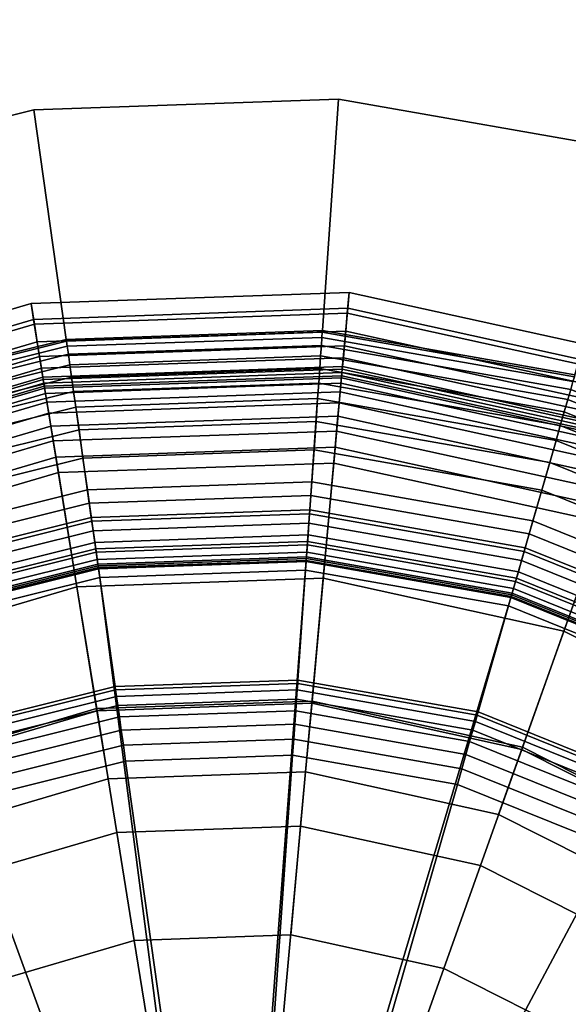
# Model space of a CAD drawing. Extents: x -43.1 to 43.1, y -41.3 to 41.3.
# Tile 439 of 656: x 14.922 to 15.449, y -9.913 to -8.967. Entities that reach past the tile are written whole.
import ezdxf

# ---------------------------------------------------------------- set-up
doc = ezdxf.new("R2010")
doc.units = 0
for name, color, linetype in [('LAMP', 7, 'CONTINUOUS'), ('LAMP_SUPPORT', 18, 'CONTINUOUS'), ('METAL_BASE', 254, 'CONTINUOUS')]:
    doc.layers.add(name, color=color, linetype=linetype)

msp = doc.modelspace()

# ---------------------------------------------------------------- linework, layer by layer
at = {"layer": 'LAMP'}
for points in [[(14.933, -9.2395, 15.8637), (15.2387, -9.2289, 15.8637), (15.2373, -9.244, 15.9815), (14.9354, -9.2546, 15.9815)], [(14.9362, -9.2593, 15.6079), (15.2368, -9.2488, 15.6079), (15.2387, -9.2289, 15.8637), (14.933, -9.2395, 15.8637)], [(15.2368, -9.2488, 15.6079), (15.5307, -9.3134, 15.6079), (15.5374, -9.2945, 15.8637), (15.2387, -9.2289, 15.8637)], [(15.2387, -9.2289, 15.8637), (15.5374, -9.2945, 15.8637), (15.5323, -9.3089, 15.9815), (15.2373, -9.244, 15.9815)], [(14.6396, -9.3259, 15.8637), (14.933, -9.2395, 15.8637), (14.9354, -9.2546, 15.9815), (14.6457, -9.3399, 15.9815)], [(14.6476, -9.3443, 15.6079), (14.9362, -9.2593, 15.6079), (14.933, -9.2395, 15.8637), (14.6396, -9.3259, 15.8637)], [(14.9354, -9.2546, 15.9815), (15.2373, -9.244, 15.9815), (15.232, -9.3024, 16.1042), (14.9448, -9.3125, 16.1042)], [(15.2373, -9.244, 15.9815), (15.5323, -9.3089, 15.9815), (15.5126, -9.3641, 16.1042), (15.232, -9.3024, 16.1042)], [(14.6457, -9.3399, 15.9815), (14.9354, -9.2546, 15.9815), (14.9448, -9.3125, 16.1042), (14.6691, -9.3936, 16.1042)], [(14.9389, -9.2762, 15.3235), (15.2353, -9.2659, 15.3235), (15.2368, -9.2488, 15.6079), (14.9362, -9.2593, 15.6079)], [(15.2353, -9.2659, 15.3235), (15.5249, -9.3296, 15.3235), (15.5307, -9.3134, 15.6079), (15.2368, -9.2488, 15.6079)], [(14.6544, -9.36, 15.3235), (14.9389, -9.2762, 15.3235), (14.9362, -9.2593, 15.6079), (14.6476, -9.3443, 15.6079)], [(14.9412, -9.2903, 15.0232), (15.234, -9.2801, 15.0232), (15.2353, -9.2659, 15.3235), (14.9389, -9.2762, 15.3235)], [(15.234, -9.2801, 15.0232), (15.5201, -9.343, 15.0232), (15.5249, -9.3296, 15.3235), (15.2353, -9.2659, 15.3235)], [(14.6601, -9.373, 15.0232), (14.9412, -9.2903, 15.0232), (14.9389, -9.2762, 15.3235), (14.6544, -9.36, 15.3235)], [(14.943, -9.3016, 14.7202), (15.233, -9.2915, 14.7202), (15.234, -9.2801, 15.0232), (14.9412, -9.2903, 15.0232)], [(15.233, -9.2915, 14.7202), (15.5163, -9.3537, 14.7202), (15.5201, -9.343, 15.0232), (15.234, -9.2801, 15.0232)], [(14.6647, -9.3835, 14.7202), (14.943, -9.3016, 14.7202), (14.9412, -9.2903, 15.0232), (14.6601, -9.373, 15.0232)], [(14.9444, -9.3101, 14.4272), (15.2322, -9.3, 14.4272), (15.233, -9.2915, 14.7202), (14.943, -9.3016, 14.7202)], [(15.2322, -9.3, 14.4272), (15.5134, -9.3618, 14.4272), (15.5163, -9.3537, 14.7202), (15.233, -9.2915, 14.7202)], [(14.6682, -9.3914, 14.4272), (14.9444, -9.3101, 14.4272), (14.943, -9.3016, 14.7202), (14.6647, -9.3835, 14.7202)], [(14.9453, -9.3158, 14.1573), (15.2317, -9.3058, 14.1573), (15.2322, -9.3, 14.4272), (14.9444, -9.3101, 14.4272)], [(14.9448, -9.3125, 16.1042), (15.232, -9.3024, 16.1042), (15.2237, -9.3927, 16.2234), (14.9593, -9.4019, 16.2234)], [(15.232, -9.3024, 16.1042), (15.5126, -9.3641, 16.1042), (15.4822, -9.4495, 16.2234), (15.2237, -9.3927, 16.2234)], [(15.2317, -9.3058, 14.1573), (15.5115, -9.3673, 14.1573), (15.5134, -9.3618, 14.4272), (15.2322, -9.3, 14.4272)], [(14.6705, -9.3967, 14.1573), (14.9453, -9.3158, 14.1573), (14.9444, -9.3101, 14.4272), (14.6682, -9.3914, 14.4272)], [(14.6691, -9.3936, 16.1042), (14.9448, -9.3125, 16.1042), (14.9593, -9.4019, 16.2234), (14.7054, -9.4766, 16.2234)], [(14.9458, -9.3188, 13.9233), (15.2314, -9.3089, 13.9233), (15.2317, -9.3058, 14.1573), (14.9453, -9.3158, 14.1573)], [(14.9461, -9.3208, 13.9082), (15.2312, -9.3108, 13.9082), (15.2314, -9.3089, 13.9233), (14.9458, -9.3188, 13.9233)], [(14.947, -9.326, 13.8943), (15.2307, -9.3161, 13.8943), (15.2312, -9.3108, 13.9082), (14.9461, -9.3208, 13.9082)], [(15.2307, -9.3161, 13.8943), (15.508, -9.377, 13.8943), (15.5098, -9.3721, 13.9082), (15.2312, -9.3108, 13.9082)], [(15.2312, -9.3108, 13.9082), (15.5098, -9.3721, 13.9082), (15.5104, -9.3702, 13.9233), (15.2314, -9.3089, 13.9233)], [(15.2314, -9.3089, 13.9233), (15.5104, -9.3702, 13.9233), (15.5115, -9.3673, 14.1573), (15.2317, -9.3058, 14.1573)], [(14.6717, -9.3995, 13.9233), (14.9458, -9.3188, 13.9233), (14.9453, -9.3158, 14.1573), (14.6705, -9.3967, 14.1573)], [(14.6725, -9.4013, 13.9082), (14.9461, -9.3208, 13.9082), (14.9458, -9.3188, 13.9233), (14.6717, -9.3995, 13.9233)], [(14.6746, -9.4061, 13.8943), (14.947, -9.326, 13.8943), (14.9461, -9.3208, 13.9082), (14.6725, -9.4013, 13.9082)], [(14.9483, -9.3341, 13.8822), (15.23, -9.3243, 13.8822), (15.2307, -9.3161, 13.8943), (14.947, -9.326, 13.8943)], [(15.23, -9.3243, 13.8822), (15.5052, -9.3848, 13.8822), (15.508, -9.377, 13.8943), (15.2307, -9.3161, 13.8943)], [(14.6779, -9.4137, 13.8822), (14.9483, -9.3341, 13.8822), (14.947, -9.326, 13.8943), (14.6746, -9.4061, 13.8943)], [(14.95, -9.3447, 13.8722), (15.229, -9.3349, 13.8722), (15.23, -9.3243, 13.8822), (14.9483, -9.3341, 13.8822)], [(15.229, -9.3349, 13.8722), (15.5017, -9.3949, 13.8722), (15.5052, -9.3848, 13.8822), (15.23, -9.3243, 13.8822)], [(14.6822, -9.4235, 13.8722), (14.95, -9.3447, 13.8722), (14.9483, -9.3341, 13.8822), (14.6779, -9.4137, 13.8822)], [(14.952, -9.3573, 13.8647), (15.2278, -9.3477, 13.8647), (15.229, -9.3349, 13.8722), (14.95, -9.3447, 13.8722)], [(15.2278, -9.3477, 13.8647), (15.4974, -9.4069, 13.8647), (15.5017, -9.3949, 13.8722), (15.229, -9.3349, 13.8722)], [(14.6873, -9.4352, 13.8647), (14.952, -9.3573, 13.8647), (14.95, -9.3447, 13.8722), (14.6822, -9.4235, 13.8722)], [(14.9544, -9.3715, 13.8601), (15.2265, -9.362, 13.8601), (15.2278, -9.3477, 13.8647), (14.952, -9.3573, 13.8647)], [(15.2265, -9.362, 13.8601), (15.4925, -9.4205, 13.8601), (15.4974, -9.4069, 13.8647), (15.2278, -9.3477, 13.8647)], [(14.6931, -9.4484, 13.8601), (14.9544, -9.3715, 13.8601), (14.952, -9.3573, 13.8647), (14.6873, -9.4352, 13.8647)], [(14.9569, -9.387, 13.8588), (15.2251, -9.3776, 13.8588), (15.2265, -9.362, 13.8601), (14.9544, -9.3715, 13.8601)], [(15.2251, -9.3776, 13.8588), (15.4873, -9.4352, 13.8588), (15.4925, -9.4205, 13.8601), (15.2265, -9.362, 13.8601)], [(14.6993, -9.4628, 13.8588), (14.9569, -9.387, 13.8588), (14.9544, -9.3715, 13.8601), (14.6931, -9.4484, 13.8601)], [(14.996, -9.6287, 13.8664), (15.2029, -9.6215, 13.8664), (15.2251, -9.3776, 13.8588), (14.9569, -9.387, 13.8588)], [(15.2029, -9.6215, 13.8664), (15.4051, -9.6659, 13.8664), (15.4873, -9.4352, 13.8588), (15.2251, -9.3776, 13.8588)], [(14.7974, -9.6872, 13.8664), (14.996, -9.6287, 13.8664), (14.9569, -9.387, 13.8588), (14.6993, -9.4628, 13.8588)], [(14.9593, -9.4019, 16.2234), (15.2237, -9.3927, 16.2234), (15.2137, -9.5035, 16.3306), (14.9771, -9.5118, 16.3306)], [(15.2237, -9.3927, 16.2234), (15.4822, -9.4495, 16.2234), (15.4449, -9.5544, 16.3306), (15.2137, -9.5035, 16.3306)], [(14.7054, -9.4766, 16.2234), (14.9593, -9.4019, 16.2234), (14.9771, -9.5118, 16.3306), (14.75, -9.5786, 16.3306)], [(15.4051, -9.6659, 13.8664), (15.5899, -9.7593, 13.8664), (15.7269, -9.5563, 13.8588), (15.4873, -9.4352, 13.8588)], [(15.4822, -9.4495, 16.2234), (15.7184, -9.5688, 16.2234), (15.6562, -9.6611, 16.3306), (15.4449, -9.5544, 16.3306)], [(14.75, -9.5786, 16.3306), (14.9771, -9.5118, 16.3306), (14.9964, -9.6308, 16.4176), (14.7982, -9.6891, 16.4176)], [(14.9771, -9.5118, 16.3306), (15.2137, -9.5035, 16.3306), (15.2027, -9.6236, 16.4176), (14.9964, -9.6308, 16.4176)], [(15.2137, -9.5035, 16.3306), (15.4449, -9.5544, 16.3306), (15.4044, -9.668, 16.4176), (15.2027, -9.6236, 16.4176)], [(15.4449, -9.5544, 16.3306), (15.6562, -9.6611, 16.3306), (15.5887, -9.7611, 16.4176), (15.4044, -9.668, 16.4176)], [(15.007, -9.6964, 13.367), (15.1967, -9.6897, 13.367), (15.2029, -9.6215, 13.8664), (14.996, -9.6287, 13.8664)], [(14.9964, -9.6308, 16.4176), (15.2027, -9.6236, 16.4176), (15.192, -9.7417, 16.4759), (15.0153, -9.7478, 16.4759)], [(15.2027, -9.6236, 16.4176), (15.4044, -9.668, 16.4176), (15.3647, -9.7796, 16.4759), (15.192, -9.7417, 16.4759)], [(15.1967, -9.6897, 13.367), (15.3821, -9.7305, 13.367), (15.4051, -9.6659, 13.8664), (15.2029, -9.6215, 13.8664)], [(14.8248, -9.75, 13.367), (15.007, -9.6964, 13.367), (14.996, -9.6287, 13.8664), (14.7974, -9.6872, 13.8664)], [(14.7982, -9.6891, 16.4176), (14.9964, -9.6308, 16.4176), (15.0153, -9.7478, 16.4759), (14.8457, -9.7977, 16.4759)], [(15.4044, -9.668, 16.4176), (15.5887, -9.7611, 16.4176), (15.5225, -9.8593, 16.4759), (15.3647, -9.7796, 16.4759)], [(15.3821, -9.7305, 13.367), (15.5516, -9.8161, 13.367), (15.5899, -9.7593, 13.8664), (15.4051, -9.6659, 13.8664)], [(15.007, -9.6964, 13.367), (14.8248, -9.75, 13.367), (15.1281, -10.4441, 13.367), (15.1967, -9.6897, 13.367)], [(15.3821, -9.7305, 13.367), (15.1967, -9.6897, 13.367), (15.1281, -10.4441, 13.367), (15.5516, -9.8161, 13.367)], [(14.8457, -9.7977, 16.4759), (15.0153, -9.7478, 16.4759), (15.0321, -9.8516, 16.4972), (14.8878, -9.8941, 16.4972)], [(15.0153, -9.7478, 16.4759), (15.192, -9.7417, 16.4759), (15.1825, -9.8463, 16.4972), (15.0321, -9.8516, 16.4972)], [(15.192, -9.7417, 16.4759), (15.3647, -9.7796, 16.4759), (15.3294, -9.8786, 16.4972), (15.1825, -9.8463, 16.4972)], [(14.6617, -9.8472, 13.367), (14.528, -9.9819, 13.367), (15.1281, -10.4441, 13.367), (14.8248, -9.75, 13.367)], [(15.3647, -9.7796, 16.4759), (15.5225, -9.8593, 16.4759), (15.4637, -9.9465, 16.4972), (15.3294, -9.8786, 16.4972)], [(15.5516, -9.8161, 13.367), (15.1281, -10.4441, 13.367), (15.6945, -9.9412, 13.367)], [(14.8878, -9.8941, 16.4972), (15.0321, -9.8516, 16.4972), (15.1281, -10.4441, 16.4972), (14.7585, -9.9711, 16.4972)], [(15.1825, -9.8463, 16.4972), (15.3294, -9.8786, 16.4972), (15.1281, -10.4441, 16.4972), (15.0321, -9.8516, 16.4972)], [(15.3294, -9.8786, 16.4972), (15.4637, -9.9465, 16.4972), (15.5769, -10.0456, 16.4972), (15.1281, -10.4441, 16.4972)]]:
    msp.add_3dface(points, dxfattribs=at)
at = {"layer": 'LAMP_SUPPORT'}
for points in [[(15.2129, -9.2653, 10.2099), (14.9669, -9.2739, 10.2099), (14.9671, -9.2756, 10.1948), (15.2128, -9.267, 10.1948)], [(15.2129, -9.2653, 13.6738), (14.9669, -9.2739, 13.6738), (14.9669, -9.2739, 10.2099), (15.2129, -9.2653, 10.2099)], [(15.2128, -9.267, 13.6888), (14.9671, -9.2756, 13.6888), (14.9669, -9.2739, 13.6738), (15.2129, -9.2653, 13.6738)], [(15.4554, -9.308, 10.2099), (15.2129, -9.2653, 10.2099), (15.2128, -9.267, 10.1948), (15.4549, -9.3097, 10.1948)], [(15.4549, -9.3097, 13.6888), (15.2128, -9.267, 13.6888), (15.2129, -9.2653, 13.6738), (15.4554, -9.308, 13.6738)], [(15.4554, -9.308, 13.6738), (15.2129, -9.2653, 13.6738), (15.2129, -9.2653, 10.2099), (15.4554, -9.308, 10.2099)], [(14.9669, -9.2739, 10.2099), (14.728, -9.3334, 10.2099), (14.7286, -9.3351, 10.1948), (14.9671, -9.2756, 10.1948)], [(14.9669, -9.2739, 13.6738), (14.728, -9.3334, 13.6738), (14.728, -9.3334, 10.2099), (14.9669, -9.2739, 10.2099)], [(14.9671, -9.2756, 13.6888), (14.7286, -9.3351, 13.6888), (14.728, -9.3334, 13.6738), (14.9669, -9.2739, 13.6738)], [(14.9671, -9.2756, 10.1948), (14.7286, -9.3351, 10.1948), (14.7303, -9.3397, 10.181), (14.9678, -9.2805, 10.181)], [(14.9678, -9.2805, 13.7026), (14.7303, -9.3397, 13.7026), (14.7286, -9.3351, 13.6888), (14.9671, -9.2756, 13.6888)], [(15.2128, -9.267, 10.1948), (14.9671, -9.2756, 10.1948), (14.9678, -9.2805, 10.181), (15.2124, -9.2719, 10.181)], [(15.2124, -9.2719, 13.7026), (14.9678, -9.2805, 13.7026), (14.9671, -9.2756, 13.6888), (15.2128, -9.267, 13.6888)], [(15.2124, -9.2719, 10.181), (14.9678, -9.2805, 10.181), (14.9689, -9.2882, 10.1688), (15.2119, -9.2797, 10.1688)], [(15.2119, -9.2797, 13.7148), (14.9689, -9.2882, 13.7148), (14.9678, -9.2805, 13.7026), (15.2124, -9.2719, 13.7026)], [(15.4535, -9.3145, 10.181), (15.2124, -9.2719, 10.181), (15.2119, -9.2797, 10.1688), (15.4514, -9.3219, 10.1688)], [(15.4514, -9.3219, 13.7148), (15.2119, -9.2797, 13.7148), (15.2124, -9.2719, 13.7026), (15.4535, -9.3145, 13.7026)], [(15.4549, -9.3097, 10.1948), (15.2128, -9.267, 10.1948), (15.2124, -9.2719, 10.181), (15.4535, -9.3145, 10.181)], [(15.4535, -9.3145, 13.7026), (15.2124, -9.2719, 13.7026), (15.2128, -9.267, 13.6888), (15.4549, -9.3097, 13.6888)], [(14.9678, -9.2805, 10.181), (14.7303, -9.3397, 10.181), (14.7329, -9.347, 10.1688), (14.9689, -9.2882, 10.1688)], [(14.9689, -9.2882, 13.7148), (14.7329, -9.347, 13.7148), (14.7303, -9.3397, 13.7026), (14.9678, -9.2805, 13.7026)], [(15.2119, -9.2797, 10.1688), (14.9689, -9.2882, 10.1688), (14.9703, -9.2982, 10.1587), (15.2112, -9.2898, 10.1587)], [(15.2112, -9.2898, 13.725), (14.9703, -9.2982, 13.725), (14.9689, -9.2882, 13.7148), (15.2119, -9.2797, 13.7148)], [(15.4514, -9.3219, 10.1688), (15.2119, -9.2797, 10.1688), (15.2112, -9.2898, 10.1587), (15.4486, -9.3317, 10.1587)], [(15.4486, -9.3317, 13.725), (15.2112, -9.2898, 13.725), (15.2119, -9.2797, 13.7148), (15.4514, -9.3219, 13.7148)], [(14.9689, -9.2882, 10.1688), (14.7329, -9.347, 10.1688), (14.7364, -9.3566, 10.1587), (14.9703, -9.2982, 10.1587)], [(14.9703, -9.2982, 13.725), (14.7364, -9.3566, 13.725), (14.7329, -9.347, 13.7148), (14.9689, -9.2882, 13.7148)], [(15.2112, -9.2898, 10.1587), (14.9703, -9.2982, 10.1587), (14.972, -9.3103, 10.1509), (15.2103, -9.302, 10.1509)], [(15.2103, -9.302, 13.7328), (14.972, -9.3103, 13.7328), (14.9703, -9.2982, 13.725), (15.2112, -9.2898, 13.725)], [(15.4486, -9.3317, 10.1587), (15.2112, -9.2898, 10.1587), (15.2103, -9.302, 10.1509), (15.4452, -9.3434, 10.1509)], [(15.4452, -9.3434, 13.7328), (15.2103, -9.302, 13.7328), (15.2112, -9.2898, 13.725), (15.4486, -9.3317, 13.725)], [(14.9703, -9.2982, 10.1587), (14.7364, -9.3566, 10.1587), (14.7406, -9.368, 10.1509), (14.972, -9.3103, 10.1509)], [(14.972, -9.3103, 13.7328), (14.7406, -9.368, 13.7328), (14.7364, -9.3566, 13.725), (14.9703, -9.2982, 13.725)], [(15.2103, -9.302, 10.1509), (14.972, -9.3103, 10.1509), (14.9739, -9.324, 10.146), (15.2094, -9.3158, 10.146)], [(15.2094, -9.3158, 13.7377), (14.9739, -9.324, 13.7377), (14.972, -9.3103, 13.7328), (15.2103, -9.302, 13.7328)], [(15.4452, -9.3434, 10.1509), (15.2103, -9.302, 10.1509), (15.2094, -9.3158, 10.146), (15.4414, -9.3567, 10.146)], [(15.4414, -9.3567, 13.7377), (15.2094, -9.3158, 13.7377), (15.2103, -9.302, 13.7328), (15.4452, -9.3434, 13.7328)], [(14.972, -9.3103, 10.1509), (14.7406, -9.368, 10.1509), (14.7453, -9.381, 10.146), (14.9739, -9.324, 10.146)], [(14.9739, -9.324, 13.7377), (14.7453, -9.381, 13.7377), (14.7406, -9.368, 13.7328), (14.972, -9.3103, 13.7328)], [(15.2094, -9.3158, 10.146), (14.9739, -9.324, 10.146), (14.976, -9.3389, 10.1442), (15.2083, -9.3308, 10.1442)], [(15.2083, -9.3308, 13.7394), (14.976, -9.3389, 13.7394), (14.9739, -9.324, 13.7377), (15.2094, -9.3158, 13.7377)], [(15.4414, -9.3567, 10.146), (15.2094, -9.3158, 10.146), (15.2083, -9.3308, 10.1442), (15.4373, -9.3712, 10.1442)], [(15.4373, -9.3712, 13.7394), (15.2083, -9.3308, 13.7394), (15.2094, -9.3158, 13.7377), (15.4414, -9.3567, 13.7377)], [(15.6768, -9.413, 10.1688), (15.4514, -9.3219, 10.1688), (15.4486, -9.3317, 10.1587), (15.6721, -9.422, 10.1587)], [(15.6721, -9.422, 13.725), (15.4486, -9.3317, 13.725), (15.4514, -9.3219, 13.7148), (15.6768, -9.413, 13.7148)], [(14.9739, -9.324, 10.146), (14.7453, -9.381, 10.146), (14.7504, -9.3952, 10.1442), (14.976, -9.3389, 10.1442)], [(14.976, -9.3389, 13.7394), (14.7504, -9.3952, 13.7394), (14.7453, -9.381, 13.7377), (14.9739, -9.324, 13.7377)], [(15.2083, -9.3308, 10.1442), (14.976, -9.3389, 10.1442), (14.9791, -9.3607, 10.1425), (15.2068, -9.3527, 10.1425)], [(15.2018, -9.4238, 13.7394), (14.989, -9.4313, 13.7394), (14.976, -9.3389, 13.7394), (15.2083, -9.3308, 13.7394)], [(15.4116, -9.4608, 13.7394), (15.2018, -9.4238, 13.7394), (15.2083, -9.3308, 13.7394), (15.4373, -9.3712, 13.7394)], [(15.4373, -9.3712, 10.1442), (15.2083, -9.3308, 10.1442), (15.2068, -9.3527, 10.1425), (15.4312, -9.3923, 10.1425)], [(15.6721, -9.422, 10.1587), (15.4486, -9.3317, 10.1587), (15.4452, -9.3434, 10.1509), (15.6663, -9.4328, 10.1509)], [(15.6663, -9.4328, 13.7328), (15.4452, -9.3434, 13.7328), (15.4486, -9.3317, 13.725), (15.6721, -9.422, 13.725)], [(14.976, -9.3389, 10.1442), (14.7504, -9.3952, 10.1442), (14.7579, -9.4158, 10.1425), (14.9791, -9.3607, 10.1425)], [(14.989, -9.4313, 13.7394), (14.7823, -9.4828, 13.7394), (14.7504, -9.3952, 13.7394), (14.976, -9.3389, 13.7394)], [(15.6663, -9.4328, 10.1509), (15.4452, -9.3434, 10.1509), (15.4414, -9.3567, 10.146), (15.6599, -9.445, 10.146)], [(15.6599, -9.445, 13.7377), (15.4414, -9.3567, 13.7377), (15.4452, -9.3434, 13.7328), (15.6663, -9.4328, 13.7328)], [(14.9791, -9.3607, 10.1425), (14.7579, -9.4158, 10.1425), (14.7674, -9.4416, 10.1378), (14.9829, -9.3879, 10.1378)], [(15.2068, -9.3527, 10.1425), (14.9791, -9.3607, 10.1425), (14.9829, -9.3879, 10.1378), (15.2049, -9.3801, 10.1378)], [(15.4312, -9.3923, 10.1425), (15.2068, -9.3527, 10.1425), (15.2049, -9.3801, 10.1378), (15.4236, -9.4187, 10.1378)], [(15.6599, -9.445, 10.146), (15.4414, -9.3567, 10.146), (15.4373, -9.3712, 10.1442), (15.6528, -9.4582, 10.1442)], [(15.6528, -9.4582, 13.7394), (15.4373, -9.3712, 13.7394), (15.4414, -9.3567, 13.7377), (15.6599, -9.445, 13.7377)], [(15.609, -9.5406, 13.7394), (15.4116, -9.4608, 13.7394), (15.4373, -9.3712, 13.7394), (15.6528, -9.4582, 13.7394)], [(15.6528, -9.4582, 10.1442), (15.4373, -9.3712, 10.1442), (15.4312, -9.3923, 10.1425), (15.6425, -9.4776, 10.1425)], [(14.9829, -9.3879, 10.1378), (14.7674, -9.4416, 10.1378), (14.7779, -9.4706, 10.1302), (14.9872, -9.4184, 10.1302)], [(15.2049, -9.3801, 10.1378), (14.9829, -9.3879, 10.1378), (14.9872, -9.4184, 10.1302), (15.2027, -9.4109, 10.1302)], [(15.4236, -9.4187, 10.1378), (15.2049, -9.3801, 10.1378), (15.2027, -9.4109, 10.1302), (15.4151, -9.4484, 10.1302)], [(15.6425, -9.4776, 10.1425), (15.4312, -9.3923, 10.1425), (15.4236, -9.4187, 10.1378), (15.6296, -9.5019, 10.1378)], [(15.2027, -9.4109, 10.1302), (14.9872, -9.4184, 10.1302), (14.9914, -9.4487, 10.1202), (15.2006, -9.4414, 10.1202)], [(15.4151, -9.4484, 10.1302), (15.2027, -9.4109, 10.1302), (15.2006, -9.4414, 10.1202), (15.4067, -9.4778, 10.1202)], [(14.9872, -9.4184, 10.1302), (14.7779, -9.4706, 10.1302), (14.7884, -9.4994, 10.1202), (14.9914, -9.4487, 10.1202)], [(15.2008, -9.4377, 13.7378), (14.9909, -9.4451, 13.7378), (14.989, -9.4313, 13.7394), (15.2018, -9.4238, 13.7394)], [(15.4077, -9.4742, 13.7378), (15.2008, -9.4377, 13.7378), (15.2018, -9.4238, 13.7394), (15.4116, -9.4608, 13.7394)], [(15.6296, -9.5019, 10.1378), (15.4236, -9.4187, 10.1378), (15.4151, -9.4484, 10.1302), (15.6151, -9.5292, 10.1302)], [(14.9909, -9.4451, 13.7378), (14.7871, -9.4959, 13.7378), (14.7823, -9.4828, 13.7394), (14.989, -9.4313, 13.7394)], [(14.9927, -9.4578, 13.7333), (14.7915, -9.5079, 13.7333), (14.7871, -9.4959, 13.7378), (14.9909, -9.4451, 13.7378)], [(15.2, -9.4505, 13.7333), (14.9927, -9.4578, 13.7333), (14.9909, -9.4451, 13.7378), (15.2008, -9.4377, 13.7378)], [(15.2006, -9.4414, 10.1202), (14.9914, -9.4487, 10.1202), (14.9952, -9.4752, 10.1081), (15.1987, -9.4681, 10.1081)], [(15.4067, -9.4778, 10.1202), (15.2006, -9.4414, 10.1202), (15.1987, -9.4681, 10.1081), (15.3993, -9.5035, 10.1081)], [(15.4042, -9.4865, 13.7333), (15.2, -9.4505, 13.7333), (15.2008, -9.4377, 13.7378), (15.4077, -9.4742, 13.7378)], [(14.9914, -9.4487, 10.1202), (14.7884, -9.4994, 10.1202), (14.7975, -9.5245, 10.1081), (14.9952, -9.4752, 10.1081)], [(15.1992, -9.4618, 13.7261), (14.9943, -9.469, 13.7261), (14.9927, -9.4578, 13.7333), (15.2, -9.4505, 13.7333)], [(15.4011, -9.4974, 13.7261), (15.1992, -9.4618, 13.7261), (15.2, -9.4505, 13.7333), (15.4042, -9.4865, 13.7333)], [(15.6151, -9.5292, 10.1302), (15.4151, -9.4484, 10.1302), (15.4067, -9.4778, 10.1202), (15.6007, -9.5562, 10.1202)], [(14.9943, -9.469, 13.7261), (14.7954, -9.5186, 13.7261), (14.7915, -9.5079, 13.7333), (14.9927, -9.4578, 13.7333)], [(15.1985, -9.4712, 13.7167), (14.9956, -9.4783, 13.7167), (14.9943, -9.469, 13.7261), (15.1992, -9.4618, 13.7261)], [(15.3985, -9.5065, 13.7167), (15.1985, -9.4712, 13.7167), (15.1992, -9.4618, 13.7261), (15.4011, -9.4974, 13.7261)], [(15.6025, -9.5529, 13.7378), (15.4077, -9.4742, 13.7378), (15.4116, -9.4608, 13.7394), (15.609, -9.5406, 13.7394)], [(14.9956, -9.4783, 13.7167), (14.7986, -9.5274, 13.7167), (14.7954, -9.5186, 13.7261), (14.9943, -9.469, 13.7261)], [(15.1987, -9.4681, 10.1081), (14.9952, -9.4752, 10.1081), (14.9978, -9.4944, 10.0942), (15.1974, -9.4874, 10.0942)], [(15.198, -9.4784, 13.7054), (14.9966, -9.4854, 13.7054), (14.9956, -9.4783, 13.7167), (15.1985, -9.4712, 13.7167)], [(15.3993, -9.5035, 10.1081), (15.1987, -9.4681, 10.1081), (15.1974, -9.4874, 10.0942), (15.394, -9.5221, 10.0942)], [(15.3965, -9.5134, 13.7054), (15.198, -9.4784, 13.7054), (15.1985, -9.4712, 13.7167), (15.3985, -9.5065, 13.7167)], [(15.5964, -9.5642, 13.7333), (15.4042, -9.4865, 13.7333), (15.4077, -9.4742, 13.7378), (15.6025, -9.5529, 13.7378)], [(14.9952, -9.4752, 10.1081), (14.7975, -9.5245, 10.1081), (14.8041, -9.5427, 10.0942), (14.9978, -9.4944, 10.0942)], [(14.9966, -9.4854, 13.7054), (14.801, -9.5342, 13.7054), (14.7986, -9.5274, 13.7167), (14.9956, -9.4783, 13.7167)], [(15.1977, -9.483, 13.6925), (14.9972, -9.49, 13.6925), (14.9966, -9.4854, 13.7054), (15.198, -9.4784, 13.7054)], [(15.1976, -9.4846, 13.6786), (14.9975, -9.4916, 13.6786), (14.9972, -9.49, 13.6925), (15.1977, -9.483, 13.6925)], [(15.3947, -9.5194, 13.6786), (15.1976, -9.4846, 13.6786), (15.1977, -9.483, 13.6925), (15.3952, -9.5178, 13.6925)], [(15.3952, -9.5178, 13.6925), (15.1977, -9.483, 13.6925), (15.198, -9.4784, 13.7054), (15.3965, -9.5134, 13.7054)], [(15.6007, -9.5562, 10.1202), (15.4067, -9.4778, 10.1202), (15.3993, -9.5035, 10.1081), (15.5882, -9.5798, 10.1081)], [(15.1181, -10.4198, 12.7749), (14.6241, -9.6292, 12.7749), (14.8037, -9.5416, 12.7749), (14.9977, -9.4933, 12.7749)], [(14.9972, -9.49, 13.6925), (14.8026, -9.5385, 13.6925), (14.801, -9.5342, 13.7054), (14.9966, -9.4854, 13.7054)], [(14.9975, -9.4916, 13.6786), (14.8032, -9.5401, 13.6786), (14.8026, -9.5385, 13.6925), (14.9972, -9.49, 13.6925)], [(14.9977, -9.4933, 12.7749), (14.8037, -9.5416, 12.7749), (14.8032, -9.5401, 13.6786), (14.9975, -9.4916, 13.6786)], [(15.1974, -9.4863, 12.7749), (14.9977, -9.4933, 12.7749), (14.9975, -9.4916, 13.6786), (15.1976, -9.4846, 13.6786)], [(15.1274, -10.4164, 12.7749), (15.1181, -10.4198, 12.7749), (14.9977, -9.4933, 12.7749), (15.1974, -9.4863, 12.7749)], [(15.1974, -9.4874, 10.0942), (14.9978, -9.4944, 10.0942), (14.999, -9.5026, 10.0789), (15.1968, -9.4957, 10.0789)], [(15.1274, -10.4164, 12.7749), (15.1974, -9.4863, 12.7749), (15.3943, -9.521, 12.7749)], [(15.394, -9.5221, 10.0942), (15.1974, -9.4874, 10.0942), (15.1968, -9.4957, 10.0789), (15.3917, -9.5301, 10.0789)], [(15.3943, -9.521, 12.7749), (15.1974, -9.4863, 12.7749), (15.1976, -9.4846, 13.6786), (15.3947, -9.5194, 13.6786)], [(15.5911, -9.5742, 13.7261), (15.4011, -9.4974, 13.7261), (15.4042, -9.4865, 13.7333), (15.5964, -9.5642, 13.7333)], [(14.9978, -9.4944, 10.0942), (14.8041, -9.5427, 10.0942), (14.807, -9.5505, 10.0789), (14.999, -9.5026, 10.0789)], [(14.999, -9.5026, 10.0789), (14.807, -9.5505, 10.0789), (14.8432, -9.6501, 9.0568), (15.0138, -9.6076, 9.0568)], [(15.1968, -9.4957, 10.0789), (14.999, -9.5026, 10.0789), (15.0138, -9.6076, 9.0568), (15.1894, -9.6015, 9.0568)], [(15.3917, -9.5301, 10.0789), (15.1968, -9.4957, 10.0789), (15.1894, -9.6015, 9.0568), (15.3625, -9.632, 9.0568)], [(15.5867, -9.5825, 13.7167), (15.3985, -9.5065, 13.7167), (15.4011, -9.4974, 13.7261), (15.5911, -9.5742, 13.7261)], [(15.5882, -9.5798, 10.1081), (15.3993, -9.5035, 10.1081), (15.394, -9.5221, 10.0942), (15.5791, -9.5969, 10.0942)], [(15.5833, -9.5889, 13.7054), (15.3965, -9.5134, 13.7054), (15.3985, -9.5065, 13.7167), (15.5867, -9.5825, 13.7167)], [(15.1274, -10.4164, 12.7749), (15.3943, -9.521, 12.7749), (15.5796, -9.5959, 12.7749), (15.7453, -9.7077, 12.7749)], [(15.5796, -9.5959, 12.7749), (15.3943, -9.521, 12.7749), (15.3947, -9.5194, 13.6786), (15.5804, -9.5944, 13.6786)], [(15.5804, -9.5944, 13.6786), (15.3947, -9.5194, 13.6786), (15.3952, -9.5178, 13.6925), (15.5812, -9.593, 13.6925)], [(15.5812, -9.593, 13.6925), (15.3952, -9.5178, 13.6925), (15.3965, -9.5134, 13.7054), (15.5833, -9.5889, 13.7054)], [(15.5752, -9.6042, 10.0789), (15.3917, -9.5301, 10.0789), (15.3625, -9.632, 9.0568), (15.5254, -9.6978, 9.0568)], [(15.5791, -9.5969, 10.0942), (15.394, -9.5221, 10.0942), (15.3917, -9.5301, 10.0789), (15.5752, -9.6042, 10.0789)], [(15.1894, -9.6015, 9.0568), (15.0138, -9.6076, 9.0568), (15.0142, -9.6108, 9.0415), (15.1892, -9.6047, 9.0415)], [(15.1892, -9.6047, 9.0415), (15.0142, -9.6108, 9.0415), (15.0151, -9.617, 9.0276), (15.1887, -9.6109, 9.0276)], [(15.3616, -9.6351, 9.0415), (15.1892, -9.6047, 9.0415), (15.1887, -9.6109, 9.0276), (15.3598, -9.6411, 9.0276)], [(15.3625, -9.632, 9.0568), (15.1894, -9.6015, 9.0568), (15.1892, -9.6047, 9.0415), (15.3616, -9.6351, 9.0415)], [(15.0138, -9.6076, 9.0568), (14.8432, -9.6501, 9.0568), (14.8444, -9.6532, 9.0415), (15.0142, -9.6108, 9.0415)], [(15.0142, -9.6108, 9.0415), (14.8444, -9.6532, 9.0415), (14.8465, -9.6591, 9.0276), (15.0151, -9.617, 9.0276)], [(15.1887, -9.6109, 9.0276), (15.0151, -9.617, 9.0276), (15.0163, -9.6258, 9.0155), (15.1881, -9.6198, 9.0155)], [(15.3598, -9.6411, 9.0276), (15.1887, -9.6109, 9.0276), (15.1881, -9.6198, 9.0155), (15.3574, -9.6496, 9.0155)], [(15.0151, -9.617, 9.0276), (14.8465, -9.6591, 9.0276), (14.8495, -9.6674, 9.0155), (15.0163, -9.6258, 9.0155)], [(15.0163, -9.6258, 9.0155), (14.8495, -9.6674, 9.0155), (14.8533, -9.6778, 9.0055), (15.0179, -9.6368, 9.0055)], [(15.1881, -9.6198, 9.0155), (15.0163, -9.6258, 9.0155), (15.0179, -9.6368, 9.0055), (15.1873, -9.6309, 9.0055)], [(15.3574, -9.6496, 9.0155), (15.1881, -9.6198, 9.0155), (15.1873, -9.6309, 9.0055), (15.3543, -9.6603, 9.0055)], [(15.1181, -10.4198, 12.7749), (14.4666, -9.7523, 12.7749), (14.6241, -9.6292, 12.7749)], [(15.1873, -9.6309, 9.0055), (15.0179, -9.6368, 9.0055), (15.0197, -9.6496, 8.9979), (15.1864, -9.6438, 8.9979)], [(15.3543, -9.6603, 9.0055), (15.1873, -9.6309, 9.0055), (15.1864, -9.6438, 8.9979), (15.3508, -9.6728, 8.9979)], [(15.5239, -9.7007, 9.0415), (15.3616, -9.6351, 9.0415), (15.3598, -9.6411, 9.0276), (15.521, -9.7062, 9.0276)], [(15.5254, -9.6978, 9.0568), (15.3625, -9.632, 9.0568), (15.3616, -9.6351, 9.0415), (15.5239, -9.7007, 9.0415)], [(15.0179, -9.6368, 9.0055), (14.8533, -9.6778, 9.0055), (14.8578, -9.69, 8.9979), (15.0197, -9.6496, 8.9979)], [(15.1864, -9.6438, 8.9979), (15.0197, -9.6496, 8.9979), (15.0217, -9.6639, 8.9931), (15.1854, -9.6582, 8.9931)], [(15.3508, -9.6728, 8.9979), (15.1864, -9.6438, 8.9979), (15.1854, -9.6582, 8.9931), (15.3468, -9.6867, 8.9931)], [(15.521, -9.7062, 9.0276), (15.3598, -9.6411, 9.0276), (15.3574, -9.6496, 9.0155), (15.5168, -9.714, 9.0155)], [(15.0197, -9.6496, 8.9979), (14.8578, -9.69, 8.9979), (14.8627, -9.7036, 8.9931), (15.0217, -9.6639, 8.9931)], [(15.5168, -9.714, 9.0155), (15.3574, -9.6496, 9.0155), (15.3543, -9.6603, 9.0055), (15.5116, -9.7238, 9.0055)], [(15.0217, -9.6639, 8.9931), (14.8627, -9.7036, 8.9931), (14.868, -9.7182, 8.9914), (15.0238, -9.6793, 8.9914)], [(15.1854, -9.6582, 8.9931), (15.0217, -9.6639, 8.9931), (15.0238, -9.6793, 8.9914), (15.1843, -9.6737, 8.9914)], [(15.3468, -9.6867, 8.9931), (15.1854, -9.6582, 8.9931), (15.1843, -9.6737, 8.9914), (15.3425, -9.7016, 8.9914)], [(15.5116, -9.7238, 9.0055), (15.3543, -9.6603, 9.0055), (15.3508, -9.6728, 8.9979), (15.5055, -9.7353, 8.9979)], [(15.5055, -9.7353, 8.9979), (15.3508, -9.6728, 8.9979), (15.3468, -9.6867, 8.9931), (15.4987, -9.748, 8.9931)], [(15.0238, -9.6793, 8.9914), (14.868, -9.7182, 8.9914), (14.9891, -10.051, 8.9914), (15.0731, -10.03, 8.9914)], [(15.1843, -9.6737, 8.9914), (15.0238, -9.6793, 8.9914), (15.0731, -10.03, 8.9914), (15.1596, -10.027, 8.9914)], [(15.3425, -9.7016, 8.9914), (15.1843, -9.6737, 8.9914), (15.1596, -10.027, 8.9914), (15.2449, -10.042, 8.9914)], [(15.4987, -9.748, 8.9931), (15.3468, -9.6867, 8.9931), (15.3425, -9.7016, 8.9914), (15.4914, -9.7618, 8.9914)], [(15.4914, -9.7618, 8.9914), (15.3425, -9.7016, 8.9914), (15.2449, -10.042, 8.9914), (15.3251, -10.0745, 8.9914)], [(15.1461, -10.4218, 12.7749), (15.1274, -10.4164, 12.7749), (15.7453, -9.7077, 12.7749), (15.8842, -9.8514, 12.7749)], [(14.868, -9.7182, 8.9914), (14.7237, -9.7886, 8.9914), (14.9113, -10.0889, 8.9914), (14.9891, -10.051, 8.9914)], [(15.1181, -10.4198, 12.7749), (14.3381, -9.9054, 12.7749), (14.4666, -9.7523, 12.7749)], [(15.6245, -9.8516, 8.9914), (15.4914, -9.7618, 8.9914), (15.3251, -10.0745, 8.9914), (15.3969, -10.1229, 8.9914)], [(15.1461, -10.4218, 12.7749), (15.8842, -9.8514, 12.7749), (15.9901, -10.0209, 12.7749), (16.0585, -10.2088, 12.7749)], [(15.7361, -9.9671, 8.9914), (15.6245, -9.8516, 8.9914), (15.3969, -10.1229, 8.9914), (15.457, -10.1851, 8.9914)], [(15.1181, -10.4198, 12.7749), (15.1119, -10.4548, 12.7749), (14.2443, -10.0819, 12.7749), (14.3381, -9.9054, 12.7749)]]:
    msp.add_3dface(points, dxfattribs=at)
at = {"layer": 'METAL_BASE'}
for points in [[(30.5036, -12.1924, 20.312), (30.4899, -12.2259, 20.447), (1.5684, -0.4328, 20.447), (1.582, -0.3993, 20.312)], [(30.4899, -12.2259, 20.1769), (30.5036, -12.1924, 20.312), (1.582, -0.3993, 20.312), (1.5684, -0.4328, 20.1769)], [(30.4899, -12.2259, 20.447), (30.4526, -12.3174, 20.5459), (1.531, -0.5244, 20.5459), (1.5684, -0.4328, 20.447)], [(30.4526, -12.3174, 20.0781), (30.4899, -12.2259, 20.1769), (1.5684, -0.4328, 20.1769), (1.531, -0.5244, 20.0781)], [(30.4526, -12.3174, 20.5459), (30.4016, -12.4425, 20.5821), (1.48, -0.6494, 20.5821), (1.531, -0.5244, 20.5459)], [(30.4016, -12.4425, 20.0419), (30.4526, -12.3174, 20.0781), (1.531, -0.5244, 20.0781), (1.48, -0.6494, 20.0419)], [(30.4016, -12.4425, 20.5821), (30.3506, -12.5675, 20.5459), (1.4291, -0.7745, 20.5459), (1.48, -0.6494, 20.5821)], [(30.3506, -12.5675, 20.0781), (30.4016, -12.4425, 20.0419), (1.48, -0.6494, 20.0419), (1.4291, -0.7745, 20.0781)], [(30.3506, -12.5675, 20.5459), (30.3133, -12.6591, 20.447), (1.3917, -0.866, 20.447), (1.4291, -0.7745, 20.5459)], [(30.3133, -12.6591, 20.1769), (30.3506, -12.5675, 20.0781), (1.4291, -0.7745, 20.0781), (1.3917, -0.866, 20.1769)], [(30.3133, -12.6591, 20.447), (30.2996, -12.6926, 20.312), (1.3781, -0.8995, 20.312), (1.3917, -0.866, 20.447)], [(30.2996, -12.6926, 20.312), (30.3133, -12.6591, 20.1769), (1.3917, -0.866, 20.1769), (1.3781, -0.8995, 20.312)], [(17.7533, -27.6395, 39.312), (17.7227, -27.6588, 39.447), (1.0255, -1.2631, 39.447), (1.0561, -1.2438, 39.312)], [(17.7227, -27.6588, 39.1769), (17.7533, -27.6395, 39.312), (1.0561, -1.2438, 39.312), (1.0255, -1.2631, 39.1769)], [(17.7227, -27.6588, 39.447), (17.6391, -27.7117, 39.5459), (0.9419, -1.316, 39.5459), (1.0255, -1.2631, 39.447)], [(17.6391, -27.7117, 39.0781), (17.7227, -27.6588, 39.1769), (1.0255, -1.2631, 39.1769), (0.9419, -1.316, 39.0781)], [(17.6391, -27.7117, 39.5459), (17.525, -27.7839, 39.5821), (0.8278, -1.3882, 39.5821), (0.9419, -1.316, 39.5459)], [(17.525, -27.7839, 39.0419), (17.6391, -27.7117, 39.0781), (0.9419, -1.316, 39.0781), (0.8278, -1.3882, 39.0419)], [(17.525, -27.7839, 39.5821), (17.4109, -27.8561, 39.5459), (0.7137, -1.4604, 39.5459), (0.8278, -1.3882, 39.5821)], [(17.4109, -27.8561, 39.0781), (17.525, -27.7839, 39.0419), (0.8278, -1.3882, 39.0419), (0.7137, -1.4604, 39.0781)], [(17.4109, -27.8561, 39.5459), (17.3273, -27.909, 39.447), (0.6301, -1.5132, 39.447), (0.7137, -1.4604, 39.5459)], [(17.3273, -27.909, 39.1769), (17.4109, -27.8561, 39.0781), (0.7137, -1.4604, 39.0781), (0.6301, -1.5132, 39.1769)], [(17.3273, -27.909, 39.447), (17.2967, -27.9283, 39.312), (0.5995, -1.5326, 39.312), (0.6301, -1.5132, 39.447)], [(17.2967, -27.9283, 39.312), (17.3273, -27.909, 39.1769), (0.6301, -1.5132, 39.1769), (0.5995, -1.5326, 39.312)], [(15.2285, -9.0429, 11.9415), (14.9358, -9.0531, 11.9415), (14.9358, -9.0531, 11.0545), (15.2285, -9.0429, 11.0545)], [(15.2129, -9.2653, 11.0545), (15.2285, -9.0429, 11.0545), (14.9358, -9.0531, 11.0545), (14.9669, -9.2739, 11.0545)], [(14.9669, -9.2739, 11.9415), (14.9358, -9.0531, 11.9415), (15.2285, -9.0429, 11.9415), (15.2129, -9.2653, 11.9415)], [(15.4554, -9.308, 11.0545), (15.5168, -9.0937, 11.0545), (15.2285, -9.0429, 11.0545), (15.2129, -9.2653, 11.0545)], [(15.2129, -9.2653, 11.9415), (15.2285, -9.0429, 11.9415), (15.5168, -9.0937, 11.9415), (15.4554, -9.308, 11.9415)], [(15.5168, -9.0937, 11.9415), (15.2285, -9.0429, 11.9415), (15.2285, -9.0429, 11.0545), (15.5168, -9.0937, 11.0545)], [(14.9358, -9.0531, 11.9415), (14.6517, -9.1239, 11.9415), (14.6517, -9.1239, 11.0545), (14.9358, -9.0531, 11.0545)], [(14.9669, -9.2739, 11.0545), (14.9358, -9.0531, 11.0545), (14.6517, -9.1239, 11.0545), (14.728, -9.3334, 11.0545)], [(14.728, -9.3334, 11.9415), (14.6517, -9.1239, 11.9415), (14.9358, -9.0531, 11.9415), (14.9669, -9.2739, 11.9415)], [(15.2129, -9.2653, 11.0545), (14.9669, -9.2739, 11.0545), (14.9669, -9.2739, 11.9415), (15.2129, -9.2653, 11.9415)], [(15.4554, -9.308, 11.0545), (15.2129, -9.2653, 11.0545), (15.2129, -9.2653, 11.9415), (15.4554, -9.308, 11.9415)], [(14.9669, -9.2739, 11.0545), (14.728, -9.3334, 11.0545), (14.728, -9.3334, 11.9415), (14.9669, -9.2739, 11.9415)]]:
    msp.add_3dface(points, dxfattribs=at)

doc.saveas('drawing.dxf')
